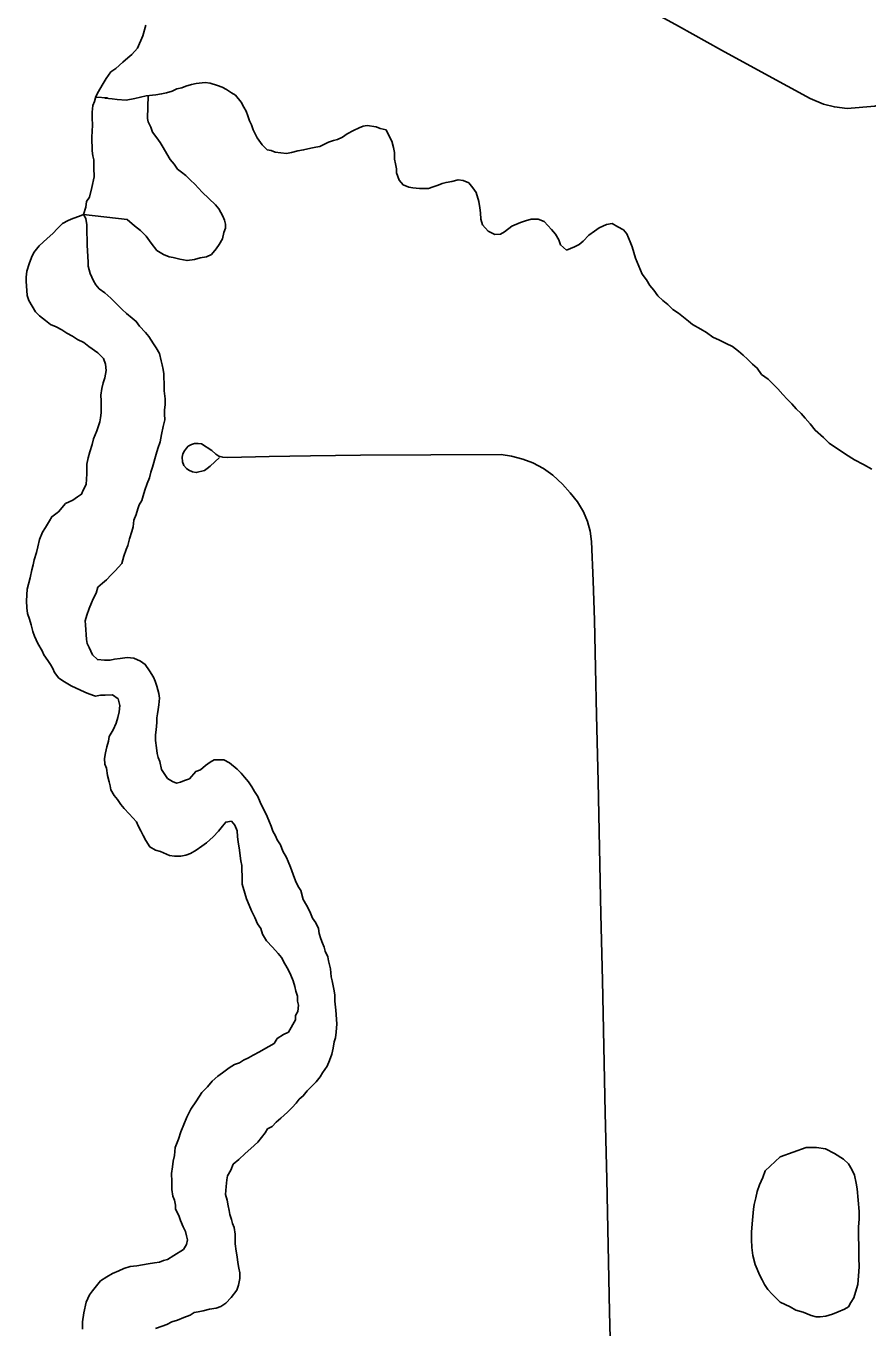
# Model space of a CAD drawing. Extents: x -11.4 to 84.1, y 11.1 to 59.
# Drawn here: x 27.83 to 28.225, y 44.11 to 44.72 of the extents above; entities that cross this region are included whole.
import ezdxf

# ---------------------------------------------------------------- set-up
doc = ezdxf.new("R2010")
doc.units = 0
for name, color, linetype in [('GM_X_Major_River', 7, 'Continuous'), ('GM_X_Minor_Lake', 7, 'Continuous'), ('GM_X_Minor_River', 7, 'Continuous'), ('GM_X_Township_Road', 7, 'Continuous')]:
    doc.layers.add(name, color=color, linetype=linetype)

msp = doc.modelspace()

# ---------------------------------------------------------------- linework, layer by layer
at = {"layer": 'GM_X_Major_River'}
for points in [[(27.88628, 44.7209), (27.88484, 44.71594), (27.88228, 44.71019), (27.87967, 44.70711), (27.8778, 44.70555), (27.87555, 44.70362), (27.87218, 44.70052), (27.86993, 44.69896), (27.8677, 44.69588), (27.86586, 44.69281), (27.86401, 44.68974), (27.86291, 44.68744), (27.86219, 44.68514), (27.86146, 44.68323), (27.86113, 44.68018), (27.86118, 44.67752), (27.86123, 44.6741), (27.86095, 44.66839), (27.86106, 44.66193), (27.86147, 44.65966)], [(27.86147, 44.65966), (27.86189, 44.65776), (27.86195, 44.65396), (27.86202, 44.64978), (27.86097, 44.64482), (27.8599, 44.64024), (27.85841, 44.63831), (27.85808, 44.63564), (27.85701, 44.63219)], [(27.85701, 44.63219), (27.85511, 44.63141), (27.85209, 44.63022), (27.84983, 44.62942), (27.8472, 44.62786), (27.84495, 44.62554), (27.84272, 44.62322), (27.8401, 44.6209), (27.83635, 44.61742), (27.83375, 44.61433), (27.83265, 44.61203), (27.83156, 44.60897), (27.83048, 44.60553), (27.83014, 44.60286), (27.83017, 44.60096), (27.83067, 44.59413), (27.83147, 44.59186), (27.83303, 44.58922), (27.83459, 44.58659), (27.83652, 44.58472), (27.83922, 44.58248), (27.84153, 44.58061), (27.84421, 44.57952), (27.84689, 44.57804), (27.84919, 44.57656), (27.85188, 44.57508), (27.85418, 44.5736), (27.85725, 44.57213), (27.85956, 44.57026), (27.86378, 44.56729), (27.86649, 44.56467), (27.86729, 44.56202), (27.86772, 44.55899), (27.86702, 44.55556), (27.8663, 44.55326), (27.86558, 44.55059), (27.86525, 44.54754), (27.8653, 44.54488), (27.86535, 44.54184), (27.8654, 44.53918), (27.86505, 44.53689), (27.86471, 44.53499), (27.86398, 44.53269), (27.86326, 44.53078), (27.86253, 44.52886), (27.8618, 44.52695), (27.86109, 44.52428), (27.86, 44.52084), (27.85929, 44.51816), (27.85858, 44.51511), (27.85866, 44.51055), (27.85836, 44.5056), (27.85689, 44.50292), (27.85616, 44.501), (27.85428, 44.49983), (27.85203, 44.49827), (27.84864, 44.4967), (27.84528, 44.49284), (27.84228, 44.49051), (27.84118, 44.48859), (27.83933, 44.48551), (27.83785, 44.48321), (27.83639, 44.47976), (27.83568, 44.47633), (27.83497, 44.47365), (27.83389, 44.47021), (27.83355, 44.46793)], [(27.89529, 44.54575), (27.89485, 44.54955), (27.89482, 44.55145), (27.89479, 44.55335), (27.89475, 44.55525), (27.89472, 44.55753), (27.8943, 44.55943), (27.89389, 44.5617), (27.89347, 44.5636), (27.89265, 44.567), (27.89109, 44.56964), (27.88992, 44.57152), (27.88759, 44.57491), (27.88604, 44.57678), (27.88333, 44.57978), (27.88177, 44.58204), (27.87984, 44.58352), (27.87715, 44.58576), (27.87522, 44.58763), (27.87329, 44.5895), (27.86981, 44.59287), (27.86711, 44.59549), (27.86442, 44.59734), (27.86287, 44.59922), (27.8617, 44.6011), (27.86012, 44.6045), (27.8593, 44.6079), (27.85927, 44.60981), (27.85876, 44.61778), (27.85872, 44.62044), (27.85866, 44.62349), (27.85863, 44.62538), (27.8586, 44.62729), (27.85817, 44.63032), (27.85701, 44.63219)], [(27.94776, 44.339), (27.94697, 44.34088), (27.94579, 44.34315), (27.94499, 44.34542), (27.9442, 44.3473), (27.94302, 44.34995), (27.93986, 44.35674), (27.93868, 44.35938), (27.93712, 44.36164), (27.93595, 44.3639), (27.93439, 44.36616), (27.93245, 44.3684), (27.9309, 44.37028), (27.92897, 44.37215), (27.9255, 44.37513), (27.92282, 44.37661), (27.92092, 44.37658), (27.91826, 44.37654), (27.91638, 44.37537), (27.91413, 44.37381), (27.91188, 44.37187), (27.90962, 44.37107), (27.90664, 44.3676), (27.90437, 44.3668), (27.90248, 44.36601), (27.90059, 44.3656), (27.89868, 44.36633), (27.89638, 44.36781), (27.89482, 44.37007), (27.89365, 44.37195), (27.89283, 44.37574), (27.89204, 44.37763), (27.89162, 44.37952), (27.8912, 44.38217), (27.89076, 44.38559), (27.89072, 44.38825), (27.89106, 44.39054), (27.89138, 44.39397), (27.89134, 44.39625), (27.89169, 44.39816), (27.89204, 44.40006), (27.89238, 44.40235), (27.89271, 44.4054), (27.89229, 44.40767), (27.89147, 44.41108), (27.89068, 44.41335), (27.88988, 44.41524), (27.88793, 44.41825), (27.88599, 44.42126), (27.88368, 44.42274), (27.88062, 44.42421), (27.87758, 44.42454), (27.87416, 44.4241), (27.87151, 44.42368), (27.86962, 44.42327), (27.86696, 44.42323), (27.86354, 44.42355), (27.86122, 44.42579), (27.85965, 44.42919), (27.85885, 44.43108), (27.85844, 44.43297), (27.85795, 44.43981), (27.85791, 44.44171), (27.85863, 44.44438), (27.85972, 44.44744), (27.86081, 44.45012), (27.86154, 44.45204), (27.86301, 44.45472), (27.86373, 44.4574), (27.86597, 44.45933), (27.86785, 44.46089), (27.87009, 44.4632), (27.87196, 44.46513), (27.87494, 44.46861), (27.87602, 44.47205), (27.87711, 44.47511), (27.87783, 44.47702), (27.87854, 44.48007), (27.87962, 44.48352), (27.88034, 44.48581), (27.88067, 44.48885), (27.88177, 44.49153), (27.88248, 44.49421), (27.88321, 44.49612), (27.88432, 44.49804), (27.88504, 44.50033), (27.88575, 44.50301), (27.88684, 44.50607), (27.88793, 44.50875), (27.88865, 44.51142), (27.88937, 44.51372), (27.89117, 44.51983), (27.89188, 44.5225), (27.89297, 44.52556), (27.89367, 44.529), (27.89437, 44.53281), (27.89508, 44.53586), (27.89503, 44.53852), (27.895, 44.54043), (27.89533, 44.54309), (27.89529, 44.54575)], [(27.83355, 44.46793), (27.83283, 44.46563), (27.83213, 44.46182), (27.8307, 44.45647), (27.83041, 44.45114), (27.83047, 44.44772), (27.83089, 44.44507), (27.83169, 44.44242), (27.8325, 44.43977), (27.83331, 44.43674), (27.83411, 44.43447), (27.83568, 44.43108), (27.83764, 44.42769), (27.83843, 44.4258), (27.84037, 44.42317), (27.84154, 44.42129), (27.84272, 44.41941), (27.84351, 44.41752), (27.84545, 44.41489), (27.84814, 44.41303), (27.85121, 44.41118), (27.85772, 44.40824), (27.85963, 44.40752), (27.86268, 44.40642), (27.86496, 44.40684), (27.86724, 44.40688), (27.87065, 44.40694), (27.87334, 44.40508), (27.87415, 44.40205), (27.87383, 44.399), (27.87311, 44.39633), (27.8724, 44.39366), (27.87093, 44.39059), (27.86908, 44.38752), (27.86874, 44.38523), (27.86802, 44.38256), (27.86731, 44.37988), (27.86697, 44.37721), (27.86702, 44.37456), (27.86781, 44.37267), (27.86825, 44.36925), (27.86906, 44.36622), (27.86947, 44.36433), (27.86988, 44.36243), (27.87144, 44.3598), (27.87299, 44.35792), (27.87455, 44.35566), (27.8761, 44.35379), (27.87843, 44.35117), (27.88191, 44.34742), (27.8827, 44.34553), (27.88387, 44.34327), (27.88505, 44.34101), (27.88623, 44.33875), (27.88818, 44.33574), (27.89086, 44.33426), (27.89315, 44.33353), (27.89736, 44.3317), (27.89965, 44.33136), (27.90268, 44.33141), (27.90496, 44.33183), (27.90722, 44.33263), (27.90986, 44.33419), (27.91248, 44.33613), (27.91473, 44.33769), (27.91773, 44.3404), (27.92034, 44.34311), (27.9222, 44.34542), (27.92369, 44.34735), (27.92634, 44.34777), (27.92789, 44.34589), (27.92908, 44.34325), (27.92912, 44.34059), (27.92954, 44.33794), (27.92997, 44.33528), (27.93083, 44.32921), (27.93125, 44.32694), (27.93128, 44.32504), (27.93133, 44.32199), (27.93136, 44.32009), (27.9314, 44.31819), (27.9326, 44.31403), (27.93341, 44.31138), (27.9346, 44.30836), (27.93578, 44.30572), (27.93735, 44.3027), (27.93854, 44.29968), (27.9401, 44.29742), (27.9409, 44.29477), (27.94285, 44.29177), (27.94556, 44.28877), (27.94827, 44.28577), (27.94982, 44.28389), (27.95139, 44.28088), (27.95296, 44.27824), (27.95414, 44.2756), (27.95532, 44.27296), (27.95613, 44.27031), (27.95654, 44.26803), (27.95734, 44.26576), (27.95738, 44.26348)], [(27.89083, 44.10991), (27.89385, 44.1111), (27.89611, 44.1119), (27.89837, 44.11307), (27.90102, 44.11388), (27.90404, 44.11507), (27.90706, 44.11626), (27.90893, 44.11743), (27.91083, 44.11784), (27.9131, 44.11826), (27.91613, 44.11907), (27.91916, 44.1195), (27.92142, 44.1203), (27.92368, 44.12185), (27.92629, 44.12456), (27.92889, 44.12802), (27.92961, 44.13032), (27.93032, 44.13337), (27.93027, 44.13603), (27.92986, 44.13831), (27.92943, 44.14096), (27.92901, 44.14362), (27.92858, 44.14627), (27.92815, 44.14969), (27.92811, 44.15197), (27.92807, 44.15425), (27.92764, 44.15728), (27.92685, 44.15917), (27.92643, 44.16107), (27.92564, 44.16334), (27.92522, 44.16523), (27.92481, 44.1675), (27.92438, 44.17016), (27.92358, 44.17281), (27.9239, 44.17662), (27.92422, 44.17966), (27.92457, 44.18157), (27.92604, 44.18426), (27.92714, 44.18694), (27.92976, 44.18926), (27.93275, 44.19197), (27.93537, 44.1943), (27.93874, 44.19739), (27.94209, 44.20163), (27.94319, 44.20355), (27.94545, 44.20473), (27.94732, 44.20666), (27.94957, 44.2086), (27.95256, 44.21131), (27.9548, 44.21363), (27.95667, 44.21556), (27.95815, 44.21749), (27.96003, 44.21904), (27.96189, 44.22135), (27.96375, 44.22328), (27.96599, 44.2256), (27.96785, 44.22791), (27.96896, 44.22983), (27.97119, 44.23291), (27.97228, 44.23559), (27.97337, 44.23865), (27.97409, 44.24132), (27.97441, 44.24437), (27.97514, 44.24628), (27.97548, 44.24895), (27.97579, 44.25276), (27.9753, 44.25922), (27.97485, 44.26339), (27.9748, 44.26643), (27.97438, 44.26909), (27.97356, 44.27288), (27.97315, 44.27477), (27.9727, 44.27857), (27.97229, 44.28046), (27.97188, 44.28235), (27.97147, 44.28425), (27.97028, 44.28689), (27.96987, 44.28879), (27.96908, 44.29067), (27.96829, 44.29256), (27.96748, 44.29521), (27.96707, 44.29749), (27.96588, 44.30013), (27.96433, 44.30238), (27.96314, 44.30541), (27.96156, 44.30842), (27.96, 44.31106), (27.95879, 44.31522), (27.95762, 44.3171), (27.95644, 44.31975), (27.95525, 44.32277), (27.95405, 44.32617), (27.95287, 44.32881), (27.95208, 44.3307), (27.9505, 44.33372), (27.94932, 44.33674), (27.94776, 44.339)], [(27.95738, 44.26348), (27.95779, 44.26159), (27.95746, 44.25854), (27.95636, 44.25662), (27.95639, 44.25472), (27.95307, 44.24896), (27.95081, 44.24779), (27.9478, 44.24584), (27.94632, 44.24353), (27.94143, 44.24079), (27.93955, 44.23962), (27.93654, 44.23804), (27.93428, 44.23687), (27.93202, 44.23569), (27.93014, 44.23452), (27.92787, 44.23372), (27.92524, 44.23215), (27.92224, 44.22982), (27.91999, 44.22827), (27.91737, 44.22594), (27.91514, 44.22324), (27.91252, 44.22054), (27.90993, 44.21669), (27.90733, 44.21285), (27.9055, 44.20901), (27.90404, 44.20557), (27.90258, 44.20212), (27.9015, 44.19868), (27.90004, 44.19486), (27.89972, 44.19105), (27.89901, 44.18838), (27.89868, 44.18571), (27.89835, 44.18266), (27.89841, 44.17886), (27.89847, 44.17506), (27.8989, 44.17202), (27.89969, 44.17013), (27.90011, 44.16786), (27.90015, 44.16596), (27.90172, 44.16294), (27.90251, 44.16067), (27.9037, 44.15765), (27.90488, 44.15539), (27.90529, 44.15349), (27.9057, 44.1516), (27.90536, 44.14931), (27.90388, 44.14701), (27.89937, 44.14427), (27.89636, 44.14232), (27.89447, 44.14191), (27.89258, 44.14112), (27.89031, 44.1407), (27.88728, 44.14027), (27.88463, 44.13985), (27.88198, 44.13942), (27.87895, 44.13899), (27.87592, 44.13818), (27.87366, 44.137), (27.87065, 44.13581), (27.86801, 44.13425), (27.865, 44.1323), (27.86315, 44.12999), (27.86129, 44.12767), (27.8598, 44.12575), (27.85834, 44.1223), (27.85728, 44.11734), (27.85659, 44.11315), (27.85665, 44.10973)]]:
    msp.add_lwpolyline(points, dxfattribs=at)
at = {"layer": 'GM_X_Minor_Lake'}
for points in [[(28.19554, 44.19477), (28.18347, 44.19039), (28.17636, 44.18381), (28.17527, 44.18075), (28.17381, 44.1773), (28.17272, 44.17424), (28.17201, 44.17119), (28.1713, 44.16813), (28.17096, 44.16585), (28.17064, 44.16242), (28.17032, 44.15899), (28.17, 44.15519), (28.17006, 44.15177), (28.17012, 44.14796), (28.17057, 44.14417), (28.17178, 44.14), (28.17257, 44.13774), (28.17376, 44.13509), (28.17493, 44.13283), (28.17611, 44.13057), (28.17767, 44.12831), (28.17961, 44.12606), (28.18154, 44.1242), (28.18347, 44.12233), (28.18576, 44.12122), (28.18806, 44.12012), (28.19075, 44.11864), (28.19418, 44.11756), (28.19609, 44.11683), (28.198, 44.1161), (28.2003, 44.11538), (28.20219, 44.11541), (28.20485, 44.11583), (28.20787, 44.11664), (28.21051, 44.11783), (28.21353, 44.11902), (28.21541, 44.12019), (28.21652, 44.12211), (28.218, 44.12441), (28.21871, 44.12709), (28.21979, 44.13053), (28.2201, 44.13471), (28.22041, 44.1389), (28.22034, 44.14308), (28.22029, 44.14651), (28.22023, 44.14955), (28.22019, 44.15221), (28.22015, 44.15449), (28.2201, 44.15753), (28.22042, 44.16134), (28.22036, 44.16476), (28.21942, 44.17539), (28.219, 44.17805), (28.21817, 44.18184), (28.21699, 44.18448), (28.21543, 44.18711), (28.21311, 44.18936), (28.20889, 44.19195), (28.20467, 44.19416), (28.20048, 44.19485), (28.19783, 44.19481), (28.19554, 44.19477)], [(28.19554, 44.19477), (28.18347, 44.19039), (28.17636, 44.18381), (28.17527, 44.18075), (28.17381, 44.1773), (28.17272, 44.17424), (28.17201, 44.17119), (28.1713, 44.16813), (28.17096, 44.16585), (28.17064, 44.16242), (28.17032, 44.15899), (28.17, 44.15519), (28.17006, 44.15177), (28.17012, 44.14796), (28.17057, 44.14417), (28.17178, 44.14), (28.17257, 44.13774), (28.17376, 44.13509), (28.17493, 44.13283), (28.17611, 44.13057), (28.17767, 44.12831), (28.17961, 44.12606), (28.18154, 44.1242), (28.18347, 44.12233), (28.18576, 44.12122), (28.18806, 44.12012), (28.19075, 44.11864), (28.19418, 44.11756), (28.19609, 44.11683), (28.198, 44.1161), (28.2003, 44.11538)], [(28.2003, 44.11538), (28.20219, 44.11541), (28.20485, 44.11583), (28.20787, 44.11664), (28.21051, 44.11783), (28.21353, 44.11902), (28.21541, 44.12019), (28.21652, 44.12211), (28.218, 44.12441), (28.21871, 44.12709), (28.21979, 44.13053), (28.2201, 44.13471), (28.22041, 44.1389), (28.22034, 44.14308), (28.22029, 44.14651), (28.22023, 44.14955), (28.22019, 44.15221), (28.22015, 44.15449), (28.2201, 44.15753), (28.22042, 44.16134), (28.22036, 44.16476), (28.21942, 44.17539), (28.219, 44.17805), (28.21817, 44.18184), (28.21699, 44.18448), (28.21543, 44.18711), (28.21311, 44.18936), (28.20889, 44.19195), (28.20467, 44.19416), (28.20048, 44.19485), (28.19783, 44.19481), (28.19554, 44.19477)]]:
    msp.add_lwpolyline(points, dxfattribs=at)
at = {"layer": 'GM_X_Minor_River'}
for points in [[(27.8628, 44.6871), (27.86824, 44.68677), (27.8671, 44.68674), (27.87052, 44.68642), (27.87281, 44.68608), (27.87699, 44.68577), (27.88115, 44.6866), (27.88645, 44.68782), (27.891, 44.68828), (27.89365, 44.6887), (27.89592, 44.68912), (27.89857, 44.68992), (27.90083, 44.6911), (27.9031, 44.69152), (27.90499, 44.69231), (27.90763, 44.69312), (27.9099, 44.69353), (27.91408, 44.69398), (27.91636, 44.69364), (27.9198, 44.69256), (27.92209, 44.69183), (27.924, 44.69072), (27.92631, 44.68924), (27.92823, 44.68813), (27.93094, 44.68475), (27.93212, 44.68249), (27.93329, 44.68061), (27.93409, 44.67834), (27.93489, 44.67607), (27.93568, 44.67418), (27.93648, 44.67192), (27.93844, 44.66815), (27.94077, 44.66476), (27.94309, 44.66252), (27.945, 44.66217), (27.9469, 44.66144), (27.94957, 44.6611), (27.95223, 44.66077), (27.95451, 44.66119), (27.95753, 44.66199), (27.96018, 44.66242), (27.96359, 44.66324), (27.96586, 44.66365), (27.96775, 44.66406), (27.9719, 44.66603), (27.97416, 44.66683), (27.97606, 44.66724), (27.97832, 44.66842), (27.98057, 44.66998), (27.98358, 44.67155), (27.98622, 44.67273), (27.9881, 44.67352), (27.99, 44.67394), (27.99419, 44.67325), (27.9961, 44.67252), (27.99877, 44.6718), (27.99995, 44.66954), (28.00152, 44.66652), (28.00233, 44.66349), (28.00275, 44.66122), (28.00279, 44.65817), (28.00321, 44.6559), (28.00363, 44.65363), (28.00366, 44.65173), (28.00486, 44.64832), (28.0068, 44.64607), (28.00947, 44.64498), (28.01138, 44.64463), (28.01442, 44.6443), (28.0167, 44.64434), (28.0186, 44.64437), (28.02087, 44.64517), (28.02313, 44.64596), (28.02502, 44.64675), (28.02691, 44.64717), (28.02956, 44.64759), (28.03259, 44.6484), (28.03487, 44.64806), (28.03755, 44.64696), (28.03948, 44.64471), (28.04104, 44.64245), (28.04225, 44.63829), (28.04268, 44.63526), (28.0431, 44.63298), (28.04315, 44.62994), (28.04396, 44.62729), (28.04666, 44.6243), (28.04973, 44.62282), (28.05239, 44.62287), (28.05427, 44.62404), (28.05764, 44.62676), (28.06179, 44.62834), (28.06405, 44.62914), (28.0667, 44.62995), (28.07012, 44.63), (28.07279, 44.62891), (28.07628, 44.62516), (28.07821, 44.62291), (28.07978, 44.62027), (28.08058, 44.61801), (28.08328, 44.61539)], [(27.857, 44.6322), (27.87755, 44.62988), (27.88102, 44.62689), (27.88371, 44.62466), (27.88641, 44.62204), (27.88875, 44.61866), (27.89147, 44.61528), (27.89454, 44.61343), (27.89721, 44.61233), (27.89912, 44.61198), (27.90217, 44.61127), (27.9056, 44.61057), (27.90901, 44.611), (27.91165, 44.61181), (27.91469, 44.61224), (27.91694, 44.61342), (27.91918, 44.61611), (27.92067, 44.61804), (27.92214, 44.62073), (27.92285, 44.62378), (27.92358, 44.62569), (27.92354, 44.62759), (27.92313, 44.62949), (27.92234, 44.63138), (27.92039, 44.63477), (27.91884, 44.63664), (27.91266, 44.64262), (27.90918, 44.64637), (27.90725, 44.64824), (27.90493, 44.65048), (27.903, 44.65197), (27.90108, 44.65346), (27.89952, 44.65572), (27.89759, 44.65797), (27.89602, 44.6606), (27.89445, 44.66362), (27.8929, 44.66588), (27.89134, 44.66813), (27.8894, 44.67076), (27.8886, 44.67303), (27.88741, 44.67567), (27.88701, 44.67719), (27.88728, 44.68791)], [(28.08328, 44.61539), (28.08705, 44.61697), (28.08931, 44.61815), (28.09118, 44.6197), (28.0938, 44.62241), (28.09642, 44.62435), (28.09867, 44.62591), (28.10207, 44.62749), (28.10472, 44.62791), (28.1074, 44.62643), (28.11008, 44.62496), (28.11164, 44.62308), (28.11243, 44.62119), (28.11322, 44.6193), (28.11402, 44.61704), (28.11482, 44.61439), (28.11562, 44.61174), (28.11879, 44.60419), (28.12073, 44.60156), (28.1223, 44.59892), (28.12423, 44.59667), (28.12618, 44.59404), (28.12849, 44.5918), (28.1308, 44.58993), (28.13312, 44.58769), (28.13581, 44.58583), (28.13812, 44.58397), (28.14043, 44.58211), (28.14235, 44.58062), (28.14619, 44.5784), (28.14887, 44.57692), (28.15195, 44.57469), (28.15501, 44.57322), (28.15808, 44.57175), (28.16114, 44.57028), (28.16383, 44.56804), (28.16615, 44.56618), (28.16808, 44.56431), (28.17039, 44.56206), (28.1727, 44.5602), (28.17465, 44.55719), (28.17773, 44.55496), (28.18005, 44.55272), (28.18236, 44.55047), (28.18468, 44.54785), (28.18662, 44.5456), (28.18894, 44.54336), (28.19087, 44.54111), (28.19319, 44.53886), (28.19513, 44.53662), (28.19745, 44.53399), (28.19978, 44.53099), (28.20364, 44.52763), (28.20634, 44.52501), (28.21402, 44.51981), (28.21824, 44.51722), (28.22246, 44.51501), (28.22629, 44.51279)]]:
    msp.add_lwpolyline(points, dxfattribs=at)
at = {"layer": 'GM_X_Township_Road'}
for points in [[(28.10863, 44.73536), (28.13583, 44.72036), (28.15601, 44.70922), (28.17619, 44.69809), (28.1974, 44.68659), (28.20379, 44.68382), (28.20885, 44.68256), (28.21476, 44.68189), (28.22782, 44.68287), (28.23605, 44.68556), (28.24088, 44.68748), (28.26486, 44.70144), (28.28895, 44.71665), (28.31305, 44.73187)], [(28.10419, 44.08678), (28.10352, 44.11785), (28.10284, 44.14891), (28.10216, 44.17997), (28.10149, 44.21103), (28.10081, 44.2421), (28.10013, 44.27316), (28.09945, 44.30422), (28.09878, 44.33528), (28.09811, 44.36635), (28.09743, 44.39741), (28.09695, 44.41972), (28.09646, 44.44203), (28.09574, 44.46043), (28.09501, 44.47884), (28.09446, 44.4837), (28.09313, 44.48828), (28.09127, 44.49272), (28.08849, 44.4975), (28.08507, 44.5017), (28.08147, 44.50583), (28.07691, 44.51001), (28.07257, 44.51306), (28.06761, 44.51571), (28.06287, 44.5175), (28.05757, 44.51893), (28.0527, 44.51959), (27.98676, 44.51928), (27.96345, 44.51905), (27.94409, 44.51867), (27.92474, 44.51831), (27.92231, 44.51837), (27.92051, 44.5188), (27.91908, 44.51979), (27.9172, 44.52146), (27.9124, 44.52469), (27.91076, 44.52489), (27.90902, 44.52483), (27.90759, 44.52428), (27.90616, 44.52352), (27.90523, 44.52259), (27.90436, 44.52141), (27.90355, 44.51998), (27.90331, 44.51837), (27.90349, 44.51626), (27.90411, 44.51458), (27.90529, 44.51315), (27.90647, 44.51234), (27.90808, 44.5116), (27.90989, 44.51122), (27.91368, 44.51209), (27.91504, 44.51309), (27.91641, 44.51421), (27.92075, 44.51831)]]:
    msp.add_lwpolyline(points, dxfattribs=at)

doc.saveas('drawing.dxf')
